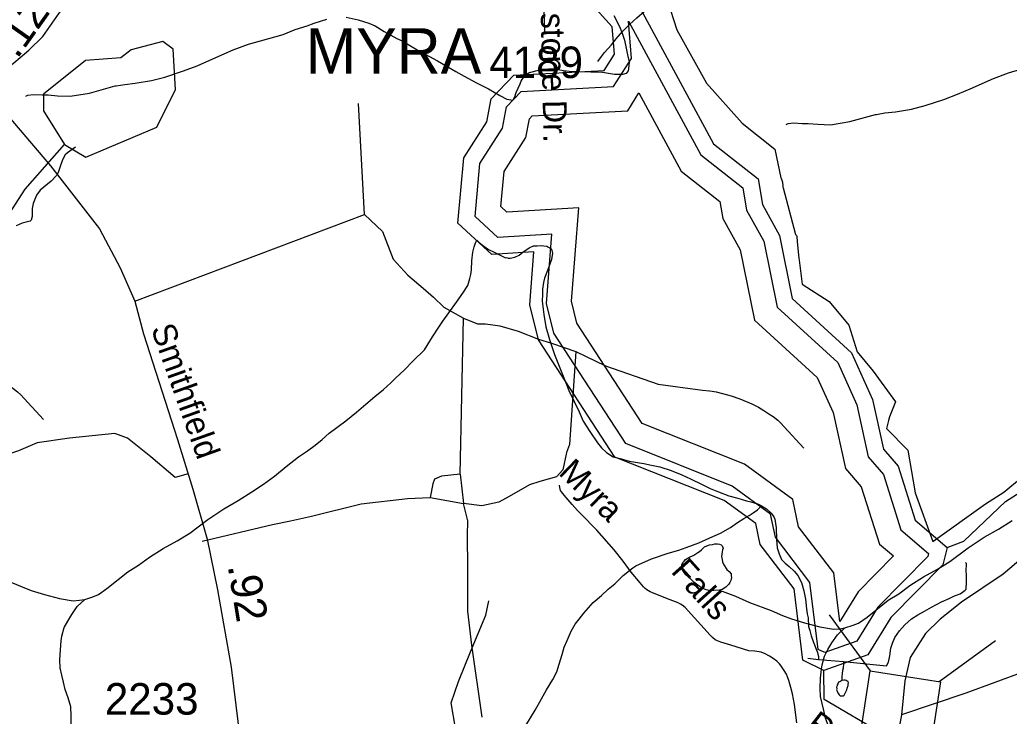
# Model space of a CAD drawing. Extents: x 2169602 to 2449496, y 721995 to 810662.
# Drawn here: x 2406048 to 2409973, y 794023 to 796785 of the extents above; entities that cross this region are included whole.
import ezdxf

# ---------------------------------------------------------------- set-up
doc = ezdxf.new("R2010")
doc.units = 0
doc.layers.add('Default', color=7, linetype='Continuous')

msp = doc.modelspace()

# ---------------------------------------------------------------- linework, layer by layer
at = {"layer": 'Default'}
for p, q in [((2406504.3, 795669.9), (2407414.6, 796013.2)), ((2407794, 794983.8), (2407807.5, 795602.6)), ((2406716.1, 794984.6), (2406663.6, 794969.9)), ((2407794, 794983.8), (2407807.5, 794867.1)), ((2407675.2, 794890.6), (2407807.5, 794867.1)), ((2409422.5, 794202.9), (2409259.3, 794425.4)), ((2409695.2, 794161), (2409917.8, 794324.2)), ((2409173.7, 794253.6), (2409215.8, 794247.7)), ((2409215.8, 794247.7), (2409315.6, 794240.3)), ((2409315.6, 794240.3), (2409485.8, 794223.1))]:
    msp.add_line(p, q, dxfattribs=at)
for points in [[(2408457.9, 797874.7), (2408499.9, 797857.5), (2408635.1, 797500.4), (2408603.1, 797383), (2408438, 797133.8), (2408430, 796976.4), (2408799.9, 796293.1), (2408976.1, 796155), (2408993.9, 796052.9), (2409061, 795930.2), (2409112, 795679.9), (2409347, 795465.1), (2409430.9, 795279.7), (2409473.9, 795082), (2409532, 795015.2), (2409600, 794800.5), (2409725.9, 794693)], [(2411900.9, 797643.2), (2411706.8, 797451.5), (2411420.6, 797121.7), (2411106.2, 796762.5), (2410939.8, 796567.8), (2410745.7, 796331.1), (2410629.6, 796161.5), (2410538, 795998.1), (2410448, 795823.3), (2410352.3, 795590.8), (2410277.5, 795343.7), (2410225.1, 795084), (2410170.7, 794882.9), (2410125.7, 794777.2), (2410028.4, 794654.7), (2409948.4, 794586.6), (2409783, 794475.6), (2409699.3, 794408.6), (2409640.7, 794352), (2409580, 794255.7), (2409558.1, 794163.6), (2409545, 794028.5)], [(2408539.4, 797103.8), (2408654.4, 796745.3), (2408771.7, 796533.5), (2408913.4, 796376.1), (2409043.4, 796272.6), (2409066.9, 796158.8), (2409068.4, 796157.3), (2409072.9, 796142.1), (2409074.9, 796124.5), (2409074.7, 796122), (2409075.4, 796118.6), (2409124.9, 795933.8), (2409128.9, 795930.1), (2409130.7, 795926.2), (2409130.9, 795906.4), (2409130.9, 795905.2), (2409138.7, 795840.6), (2409139.7, 795831.9), (2409151.2, 795736.8), (2409258.9, 795667.9), (2409336.2, 795574.1), (2409369.4, 795468.6), (2409432.7, 795392.1), (2409520.9, 795270.6), (2409497.7, 795211.4), (2409493.9, 795196.3), (2409486.4, 795164.5), (2409570.9, 795078.3), (2409599.4, 794909.6), (2409670.2, 794715.9), (2409878.2, 794866.3), (2409951.7, 794911.9), (2410020.9, 794970.3)], [(2408539.4, 797103.8), (2408654.4, 796745.3), (2408771.7, 796533.5), (2408913.4, 796376.1), (2409043.4, 796272.6), (2409066.9, 796158.8), (2409068.4, 796157.3), (2409072.9, 796142.1), (2409074.9, 796124.5), (2409074.7, 796122), (2409075.4, 796118.6), (2409124.9, 795933.8), (2409128.9, 795930.1), (2409130.7, 795926.2), (2409130.9, 795906.4), (2409130.9, 795905.2), (2409138.7, 795840.6), (2409139.7, 795831.9), (2409151.2, 795736.8), (2409258.9, 795667.9), (2409336.2, 795574.1), (2409369.4, 795468.6), (2409432.7, 795392.1), (2409520.9, 795270.6), (2409497.7, 795211.4), (2409493.9, 795196.3), (2409486.4, 795164.5), (2409570.9, 795078.3), (2409599.4, 794909.6), (2409670.2, 794715.9), (2409878.2, 794866.3), (2409951.7, 794911.9), (2410020.9, 794970.3)], [(2408118.9, 797073.3), (2408129.1, 796733.5)], [(2405905.8, 796515.7), (2405990, 796585.8), (2406084.2, 796664.4), (2406138.6, 796718.8), (2406203.5, 796812), (2406269.9, 796900), (2406366.2, 796978.5)], [(2408341.1, 796619.8), (2408354.7, 796640.1), (2408366.8, 796656.1), (2408394.3, 796686.4), (2408413.9, 796710.6), (2408440.2, 796740.7), (2408465.8, 796766.8), (2408495.8, 796792.8), (2408525.5, 796819.1), (2408557.5, 796839), (2408585.6, 796857.5), (2408600.9, 796871.4), (2408632.9, 796907.5), (2408650.8, 796927.5)], [(2409236.9, 794204.4), (2409154, 794245.5), (2409119, 794528.3), (2408984.1, 794704.9), (2408967, 794787.2), (2408842, 794878.4), (2408408.1, 795051.3), (2408105, 795516.7), (2408071, 795655.2), (2408087, 795864.9), (2407920, 795855.2), (2407785.9, 795979.3), (2407808.9, 796237.9), (2407899.9, 796380.4), (2407917, 796471.9), (2408008, 796565.2), (2408366, 796584.1), (2408407, 796648.9), (2408398, 796757.3), (2408271.9, 796897.7)], [(2406072.1, 796483), (2406079.9, 796487.1), (2406102.1, 796489.4), (2406136.1, 796487.6), (2406159.9, 796487.6), (2406198, 796483.9), (2406247.8, 796482), (2406323.9, 796494.4), (2406426, 796523.2), (2406429.7, 796523), (2406464, 796529.2), (2406505.4, 796533.5), (2406569.8, 796544.1), (2406623.5, 796558.2), (2406697.3, 796582.8), (2406751.2, 796603), (2406801.3, 796625.1), (2406894.6, 796665.7), (2406954.5, 796688.3), (2407002.4, 796702.5), (2407092.3, 796726.7), (2407140.2, 796747), (2407188, 796761.3), (2407216.1, 796771.7), (2407265.9, 796787.6)], [(2407341.8, 796796.5), (2407390, 796784.7), (2407431.8, 796772.7), (2407457.9, 796761), (2407493.7, 796739), (2407544, 796711.5), (2407552.2, 796707.5), (2407578, 796693.8), (2407624.4, 796666.1), (2407704.7, 796622.3), (2407776.9, 796581), (2407811, 796561.3), (2407859.3, 796535.3), (2407907.1, 796511.4), (2407951.4, 796485.7), (2407979.3, 796470.1), (2408003.3, 796466.1)], [(2409241.2, 794275.5), (2409214.8, 794288.6), (2409181.9, 794554), (2409045.3, 794732.9), (2409026.2, 794825.3), (2408873.9, 794936.3), (2408451.7, 795104.5), (2408166.1, 795543.2), (2408137.2, 795660.7), (2408158.1, 795934.7), (2407944.1, 795922.3), (2407854.2, 796005.6), (2407872.8, 796216.1), (2407962.1, 796355.9), (2407977.8, 796440.3), (2408037.1, 796501), (2408403.3, 796520.4), (2408474.3, 796632.4), (2408462, 796779.5)], [(2408403.6, 796802.3), (2408415.7, 796780.2), (2408429.8, 796752.5), (2408437.8, 796732.6), (2408446, 796704.6), (2408454.2, 796666.8), (2408458.5, 796646.7), (2408462.2, 796628.7), (2408464.5, 796618.6), (2408464.3, 796602.8), (2408461, 796582.6), (2408452.8, 796572.5), (2408438.6, 796568.6), (2408406.6, 796568.5), (2408358.7, 796576.2), (2408312.7, 796577.9), (2408266.6, 796579.6), (2408238.5, 796579.4), (2408204.9, 796583.3), (2408168.8, 796589.1), (2408162.8, 796589.2), (2408118.7, 796587), (2408104.6, 796584.6), (2408068.7, 796574.6), (2408059.1, 796568.3), (2408047.2, 796560.4), (2408036.7, 796544.1), (2408031, 796530.4), (2408015.2, 796496.3), (2408009.7, 796478.1), (2408003.3, 796466.1)], [(2408462, 796779.5), (2408748.7, 796249.9), (2408915.8, 796118.9), (2408931.1, 796031), (2408998.6, 795907.4), (2409052, 795645.9), (2409292.8, 795425.8), (2409368.2, 795259), (2409413.4, 795051.7), (2409473.5, 794982.4), (2409543.2, 794762.8), (2409653, 794669)], [(2406225.8, 796291.4), (2406309.9, 796240.5), (2406591.8, 796359.3), (2406665.9, 796508.7), (2406656.8, 796669.6), (2406614.8, 796700), (2406489.9, 796666.5), (2406448.9, 796634.5), (2406307.8, 796624.3), (2406142, 796489.9), (2406142, 796424.3), (2406225.8, 796291.4)], [(2409087.9, 796370.2), (2409095.7, 796374.3), (2409117.9, 796376.6), (2409151.9, 796374.7), (2409175.7, 796374.8), (2409213.8, 796371), (2409263.7, 796369.2), (2409339.7, 796381.6), (2409441.9, 796410.4), (2409445.6, 796410.2), (2409479.8, 796416.4), (2409521.2, 796420.7), (2409585.6, 796431.3), (2409639.3, 796445.4), (2409713.1, 796470), (2409767.1, 796490.2), (2409817.1, 796512.3), (2409910.4, 796552.9), (2409970.3, 796575.5), (2410018.3, 796589.7)], [(2405905.8, 796515.7), (2406018.3, 796383.7), (2406169, 796205.7), (2406364.6, 795956.5), (2406446.2, 795801.5), (2406504.3, 795669.9), (2406538.3, 795539.8), (2406673.3, 795120.9), (2406734, 794924), (2406790.5, 794725.1), (2406832.4, 794524), (2406885.7, 794218.3), (2406931.8, 793851.8), (2407010.2, 793217.2), (2407035.4, 792991), (2407058.4, 792892.6), (2407098.1, 792743.9), (2407143.1, 792603.6), (2407208, 792339.7), (2407266.6, 792086.3), (2407324.2, 791881.1)], [(2409300.4, 794398.4), (2409276.3, 794592.5), (2409137.1, 794774.8), (2409114.9, 794882.5), (2408921.9, 795023.1), (2408517.1, 795184.4), (2408257.7, 795582.9), (2408236.5, 795668.9), (2408264.8, 796039.5), (2407980.2, 796023), (2407956.5, 796045), (2407968.8, 796183.4), (2408055.4, 796319), (2408069.1, 796393), (2408080.6, 796404.7), (2408459.3, 796424.8), (2408503.9, 796495.3)], [(2408503.9, 796495.3), (2408671.9, 796185), (2408825.3, 796064.8), (2408837, 795998), (2408905.2, 795873.2), (2408961.9, 795594.8), (2409211.4, 795366.8), (2409274.3, 795227.9), (2409322.6, 795006.1), (2409385.8, 794933.2), (2409457.8, 794706.3), (2409513.2, 794658.9)], [(2407414.6, 796013.2), (2407391.8, 796453.7)], [(2404995.9, 794233.4), (2405104.8, 794267.2), (2405319.9, 794495.8), (2405475.9, 794830.5), (2405475.9, 794971.6), (2405886.9, 795832.5), (2406069, 796114.1), (2406225.8, 796291.4)], [(2406269.3, 796280.4), (2406237.1, 796258.1), (2406227.7, 796250.2), (2406217.6, 796230.2), (2406207.8, 796204.1), (2406200, 796180.1), (2406194, 796168.1), (2406172.1, 796145.8), (2406128.6, 796109.4), (2406114.3, 796089.6), (2406100.3, 796057.3), (2406096.6, 796037.6), (2406096.8, 796005.5), (2406093.2, 795991.4), (2406089.1, 795987.2), (2406057.3, 795979), (2406032.9, 795968.9)], [(2407414.6, 796013.2), (2407486.4, 795945.8), (2407529, 795835.9), (2407586.9, 795772.7), (2407648.4, 795720.6), (2407688.5, 795685), (2407729.8, 795645.9), (2407807.5, 795602.6)], [(2406305.3, 794486.9), (2406337.2, 794497.1), (2406359.4, 794505.5), (2406393.2, 794529.6), (2406476.5, 794596.1), (2406518.7, 794622.2), (2406562.2, 794654.5), (2406616.1, 794689), (2406671.7, 794719.1), (2406721.7, 794749.3), (2406793.3, 794803.8), (2406857.3, 794846), (2406914.5, 794878.4), (2406968.6, 794912.8), (2407014.5, 794943.2), (2407058, 794975.1), (2407103.9, 795013.5), (2407153.8, 795051.9), (2407189.6, 795076.1), (2407219.8, 795098.3), (2407247.7, 795120.4), (2407275.4, 795146.3), (2407341.2, 795194.7), (2407383, 795228.9), (2407420.5, 795261), (2407456.2, 795291.3), (2407490.3, 795319.4), (2407520.2, 795345.7), (2407540.1, 795365.9), (2407571.9, 795395.9), (2407607.8, 795432.3), (2407653.3, 795476.5), (2407684.9, 795528.5), (2407706.8, 795562.9), (2407726.3, 795590.8), (2407750.3, 795622.8), (2407779.8, 795665), (2407805.8, 795701.3), (2407825.7, 795731.5), (2407833.5, 795759.6), (2407837.4, 795775.6), (2407839, 795793.6), (2407841.3, 795829.4), (2407845.2, 795863.3), (2407850.5, 795885.6), (2407854.6, 795897.5), (2407856.7, 795903.7), (2407860.8, 795911.6)], [(2407860.8, 795911.6), (2407870.6, 795901.6), (2407888.9, 795887.9), (2407906.9, 795873.8), (2407929.1, 795864), (2407969.1, 795844.1), (2407975, 795842), (2407978.9, 795842.2), (2407985, 795840.5), (2407993, 795840.5), (2408011.1, 795844.3), (2408029.1, 795852.5), (2408044.7, 795864.7), (2408058.7, 795874.8), (2408068.7, 795880.6), (2408084.9, 795888.7), (2408100.5, 795888.7), (2408118.7, 795890.8), (2408126.5, 795889.3), (2408139, 795887), (2408142.9, 795885.2), (2408150.7, 795881.2), (2408156.7, 795875.4), (2408161.2, 795859.3), (2408157.1, 795835.2), (2408141.3, 795791.3), (2408129.4, 795761.1), (2408125.5, 795743), (2408121.8, 795717.2), (2408121.8, 795695.3), (2408120.2, 795669.2), (2408126.3, 795617.1), (2408134.5, 795567.2), (2408148.9, 795517.2), (2408169, 795457.4), (2408187.2, 795411.6), (2408211.8, 795351.9), (2408226.2, 795315.7), (2408246.5, 795272), (2408266.8, 795230), (2408282.4, 795194), (2408309, 795152.3), (2408339.2, 795108.3), (2408355.4, 795088.4), (2408375.5, 795068.8), (2408401.3, 795052.7), (2408429.4, 795045.2), (2408465.5, 795035.3), (2408523.3, 795025.7), (2408553.5, 795019.6), (2408587.3, 795012), (2408631.4, 794998.4), (2408674, 794980.6), (2408707.9, 794964.6), (2408754, 794943), (2408786.2, 794927.2), (2408820, 794913.2), (2408859.8, 794897.4), (2408896.5, 794887.8), (2408930.1, 794877.8), (2408948.2, 794873.9), (2408978.5, 794864.4), (2408990.2, 794858.2)], [(2407807.5, 795602.6), (2407863.1, 795579.2), (2407895.3, 795579.2), (2407923.6, 795575.1), (2407951.8, 795571.1), (2408024.4, 795550.9)], [(2405237.2, 795582.4), (2405355.2, 795526.5), (2405564.3, 795452.9), (2405740.5, 795429.6), (2405768.1, 795426.6), (2405778.7, 795425.4), (2405794, 795422.7), (2405820.1, 795416.7), (2405854.3, 795406.8), (2405888.2, 795395), (2405936.2, 795375.2), (2405961.5, 795362.5), (2405983.4, 795348.6), (2406002.8, 795335.8), (2406020.3, 795324.5), (2406038.8, 795309.9), (2406051.4, 795298.4), (2406064.5, 795283.4), (2406142.2, 795200)], [(2408024.4, 795550.9), (2408105.1, 795518.6), (2408157.5, 795502.5), (2408253, 795469.6)], [(2408253, 795469.6), (2408227.7, 795101.7), (2408216.2, 795069.5), (2408202.5, 795000.6), (2408177.2, 794973), (2408110.5, 794954.6), (2408069.2, 794940.8), (2407988.7, 794894.8), (2407947.4, 794871.8), (2407880.7, 794858), (2407807.5, 794867.1)], [(2408253, 795469.6), (2408371, 795413.7), (2408580.1, 795340.1), (2408756.4, 795316.7), (2408783.9, 795313.8), (2408794.5, 795312.6), (2408809.8, 795309.9), (2408835.9, 795303.9), (2408870.1, 795294), (2408904, 795282.1), (2408952, 795262.3), (2408977.4, 795249.6), (2408999.3, 795235.8), (2409018.6, 795223), (2409036.2, 795211.6), (2409054.7, 795197), (2409067.2, 795185.6), (2409080.3, 795170.5), (2409158, 795087.1)], [(2406663.6, 794969.9), (2406567, 795052.7), (2406475.1, 795126.2), (2406424.6, 795144.6), (2406245.3, 795126.2), (2406116.6, 795107.8)], [(2406116.6, 795107.8), (2406043.1, 795075.7), (2405987.9, 795057.3), (2405928.2, 795043.5), (2405882.2, 795034.3), (2405569.7, 794873.3)], [(2407794, 794983.8), (2407720, 794974.8), (2407693.1, 794963.6), (2407686.4, 794945.6), (2407675.2, 794890.6)], [(2409129.5, 793997.1), (2409121, 794069.9), (2409112.8, 794111.8), (2409106.5, 794137.5), (2409098.9, 794165.7), (2409093.2, 794180.2), (2409088.6, 794189.7), (2409080.1, 794204.3), (2409066.5, 794223.9), (2409060.9, 794231.1), (2409050.5, 794241.7), (2409036.7, 794252.6), (2409022.3, 794261.5), (2409004.7, 794270.8), (2408988.4, 794277.3), (2408963.9, 794281.6), (2408940.2, 794282.9), (2408868.2, 794305), (2408828.3, 794317), (2408816, 794321.9), (2408806.1, 794326.9), (2408795.1, 794335.5), (2408786.2, 794344.9), (2408687.7, 794454.7), (2408675.7, 794463.5), (2408668.8, 794468.1), (2408659.7, 794472.5), (2408617.6, 794488.3), (2408555.2, 794514), (2408548.2, 794517.1), (2408541.3, 794520.7), (2408535.6, 794524.2), (2408528.9, 794530.1), (2408522.4, 794536.7), (2408509.3, 794552.1), (2408473.2, 794594.1), (2408441.1, 794637.9), (2408405.1, 794683.9), (2408336.9, 794761.6), (2408273.8, 794826.5), (2408260.5, 794839.4), (2408239, 794863), (2408206.7, 794899.7), (2408196, 794913.1), (2408192.3, 794919.2), (2408189.6, 794930.4), (2408188.9, 794939.5)], [(2409725.9, 794693), (2409792, 794717.9), (2409958.1, 794875.3), (2410059.8, 794939.9)], [(2407204.3, 794816.8), (2407401.6, 794866.2), (2407585.5, 794886.4), (2407675.2, 794890.6)], [(2407881.5, 794019), (2407841.1, 794305), (2407825.4, 794439.7), (2407825.4, 794612.4), (2407823.2, 794740.5), (2407825.4, 794798.9), (2407807.5, 794867.1)], [(2408021.8, 793932.9), (2408091.5, 794047.3), (2408117.1, 794091.7), (2408136.8, 794127.7), (2408162.4, 794169.6), (2408178, 794199.7), (2408188, 794229.8), (2408199.9, 794267.8), (2408207.5, 794297.9), (2408219.6, 794324.1), (2408235.4, 794360.2), (2408251, 794388.3), (2408267.2, 794408.2), (2408285.2, 794432.6), (2408322.8, 794474.8), (2408354.8, 794502.8), (2408382, 794527), (2408408.3, 794549), (2408441.7, 794581.3), (2408479.4, 794611.3), (2408491.9, 794619.6), (2408553.5, 794648), (2408619.3, 794670.1), (2408661.7, 794682.3), (2408691.5, 794692.8), (2408741.3, 794710.9), (2408785, 794731), (2408827.2, 794749.4), (2408867, 794771.8), (2408894.7, 794791.9), (2408920.5, 794807.9), (2408940.4, 794819.9), (2408956.6, 794830), (2408974.4, 794842.3), (2408990.2, 794858.2)], [(2408990.2, 794858.2), (2409010.3, 794846.3), (2409028.6, 794828.5), (2409038.6, 794814.4), (2409042.5, 794804.5), (2409048.7, 794770.7), (2409049.1, 794724.8), (2409051.5, 794690.7), (2409059.5, 794666.8), (2409069.4, 794644.6), (2409083.5, 794630.7), (2409099.5, 794617), (2409120, 794599.2), (2409133.5, 794581.4), (2409148.1, 794553.2), (2409157.9, 794521.3), (2409164.3, 794487.5), (2409168.6, 794449.5), (2409170.9, 794429.3), (2409175, 794413.3), (2409176.8, 794379.3), (2409181.1, 794363.7), (2409187.3, 794341.7), (2409195.5, 794319.7), (2409211.5, 794275.5), (2409213.5, 794269.6), (2409215.6, 794259.9), (2409215.8, 794247.7)], [(2406771.6, 794718.1), (2407049.6, 794783.2), (2407121.4, 794798.9), (2407204.3, 794816.8)], [(2409321.1, 794374.1), (2409353.1, 794384.3), (2409375.2, 794392.7), (2409409.1, 794416.8), (2409492.3, 794483.3), (2409534.5, 794509.4), (2409578, 794541.7), (2409631.9, 794576.2), (2409687.5, 794606.3), (2409737.5, 794636.4), (2409809.1, 794690.9), (2409873.1, 794733.2), (2409930.3, 794765.5), (2409984.4, 794799.9)], [(2408824, 794523.5), (2408800.5, 794521.4), (2408786.3, 794521.1), (2408770.3, 794525.1), (2408754.5, 794531.1), (2408742.6, 794539), (2408722.1, 794554.7), (2408706.1, 794570.9), (2408690.1, 794584.7), (2408678, 794600.7), (2408672.1, 794610.6), (2408673.9, 794624.4), (2408677.8, 794632.4), (2408683.8, 794638.4), (2408687.9, 794644.6), (2408702, 794652.7), (2408721.5, 794662.7), (2408737.7, 794672.8), (2408743.9, 794676.8), (2408751.7, 794682.9), (2408763.3, 794694.9), (2408773.4, 794699.1), (2408783.4, 794703.2), (2408795.3, 794705.1), (2408805.4, 794707.2), (2408815.6, 794707.3), (2408823.4, 794705.3), (2408829.4, 794703.6), (2408833.5, 794699.3), (2408837.8, 794689.3), (2408835.5, 794683.6), (2408833.7, 794675.4), (2408831.6, 794657.4), (2408833.9, 794645.3), (2408835.9, 794635.3), (2408840, 794623.7), (2408851.9, 794605.7), (2408862, 794597.6), (2408870, 794587.5), (2408870, 794579.8), (2408870.4, 794573.7), (2408868.3, 794561.4), (2408864.4, 794553.5), (2408860.3, 794547.6), (2408848.2, 794535.7), (2408834.3, 794525.6), (2408824, 794523.5)], [(2409725.9, 794693), (2409709.9, 794624.4), (2409503, 794415.5), (2409412, 794266.4), (2409236.9, 794204.4)], [(2409653, 794669), (2409650.3, 794657.4), (2409451, 794456.2), (2409368.1, 794320.5), (2409241.2, 794275.5)], [(2409513.2, 794658.9), (2409373, 794517.3), (2409300.4, 794398.4)], [(2405808.2, 794636.3), (2405870.8, 794612.7), (2405926.7, 794587.2), (2406012.9, 794555.5), (2406056.7, 794535.9), (2406093, 794521.9), (2406145.3, 794506.2), (2406205.2, 794490.3), (2406259.3, 794480.9), (2406285.2, 794483.1), (2406305.3, 794486.9)], [(2409485.8, 794223.1), (2409493.2, 794237.4), (2409499.6, 794263.2), (2409503.5, 794293.4), (2409509.2, 794313.2), (2409518.8, 794335.3), (2409536.9, 794361.4), (2409558.8, 794385.7), (2409584.5, 794409.8), (2409610.5, 794425.7), (2409636.5, 794440), (2409664.4, 794456.1), (2409704.4, 794476.5), (2409733.9, 794490.7), (2409755.9, 794500.7), (2409778, 794508.7), (2409787.7, 794515), (2409797.9, 794523.2), (2409802, 794527), (2409803.7, 794555.1), (2409803.4, 794586.8), (2409801.2, 794596.9), (2409803.2, 794629), (2409799.1, 794632.9)], [(2411927.6, 794583.5), (2411529.5, 794531.1), (2411222.3, 794493.4), (2410887.5, 794430.6), (2410715.9, 794405.5), (2410498.2, 794361.5), (2410260.7, 794284), (2409800.3, 794114.4), (2409545, 794028.5)], [(2408824, 794523.5), (2408886.6, 794499.8), (2408942.6, 794474.3), (2409028.7, 794442.7), (2409072.6, 794423), (2409108.9, 794409), (2409161.1, 794393.4), (2409221, 794377.5), (2409275.2, 794368.1), (2409301, 794370.2), (2409321.1, 794374.1)], [(2406234.9, 793827.1), (2406239, 793848.7), (2406242.5, 793872.9), (2406248.5, 793902.9), (2406250.3, 793935.1), (2406252.2, 793970.9), (2406252.2, 793998.9), (2406251.7, 794024.9), (2406249.7, 794060.9), (2406239.4, 794096.9), (2406227.3, 794128.8), (2406221.4, 794158.9), (2406214.8, 794186.6), (2406208.5, 794214.8), (2406206.6, 794246.7), (2406208.7, 794286.6), (2406212, 794322.6), (2406214.2, 794340.5), (2406224.1, 794374.7), (2406237.8, 794400.6), (2406253.6, 794427), (2406275.5, 794459), (2406305.3, 794486.9)], [(2407775.5, 793975.8), (2407759.4, 794076.8), (2407787.6, 794161.6), (2407836.1, 794278.8), (2407896.6, 794424.2), (2407908.7, 794480.7)], [(2409250.8, 793714.2), (2409254.9, 793735.9), (2409258.3, 793760.1), (2409264.3, 793790.1), (2409266.1, 793822.2), (2409268, 793858.1), (2409268, 793886.1), (2409267.6, 793912), (2409265.5, 793948.1), (2409255.3, 793984.1), (2409243.2, 794016), (2409237.2, 794046), (2409230.7, 794073.8), (2409224.3, 794101.9), (2409222.5, 794133.9), (2409224.5, 794173.7), (2409227.8, 794209.7), (2409230, 794227.7), (2409239.9, 794261.9), (2409253.6, 794287.8), (2409269.4, 794314.2), (2409291.4, 794346.1), (2409321.1, 794374.1)], [(2409315.6, 794240.3), (2409315.6, 794232.2), (2409313.8, 794214.2), (2409311.7, 794204.4), (2409309.9, 794192.5), (2409308.2, 794180.2), (2409308, 794164.4)], [(2409826, 793210.4), (2409825, 793359.2), (2409875, 793417.2), (2409866, 793584.7), (2409629.1, 793766.3), (2409584.4, 793792.7), (2409565.3, 793814.7), (2409518.4, 793885.8), (2409472.2, 793952.6), (2409237.9, 794089.5), (2409236.9, 794204.4)], [(2409308, 794164.4), (2409300.3, 794160.3), (2409295.9, 794158.1), (2409294.1, 794154.3), (2409290, 794148), (2409290.4, 794144.3), (2409287.9, 794138.2), (2409288.4, 794132.1), (2409287.9, 794128.1), (2409290, 794122.1), (2409292.5, 794116), (2409298.4, 794108.2), (2409302.3, 794104.4), (2409306.6, 794104.2), (2409310.5, 794104.4), (2409314.2, 794104.2), (2409318.5, 794106.4)], [(2409318.5, 794106.4), (2409322.4, 794114.4), (2409328.1, 794128.5), (2409330.4, 794134.6), (2409334.1, 794144.6), (2409334.1, 794152.3), (2409334.5, 794156.3), (2409333.9, 794160.5), (2409329.8, 794162.3), (2409325.9, 794164.5), (2409322, 794166.3), (2409316, 794166.4), (2409308, 794164.4)], [(2409545, 794028.5), (2409518.4, 793885.8)]]:
    msp.add_lwpolyline(points, dxfattribs=at)
msp.add_lwpolyline([(2409329.3, 793605.7), (2409421.2, 794203.1), (2409700.2, 794160.2), (2409608.4, 793562.8)], close=True, dxfattribs=at)

# ---------------------------------------------------------------- texts
for s, height, rotation, p in [('Amberstone Dr.', 95, 271.2368, (2408106.3, 797186.4)), ('.12', 125, 54.737, (2406037.4, 796627.2)), ('Smithfield', 95, 289.5936, (2406567.2, 795560.8)), ('Myra', 95, 316.0111, (2408180.9, 794984.6)), ('Falls', 95, 311.9028, (2408627.5, 794595.5)), ('.92', 125, 279.33, (2406872.2, 794619.8)), ('Rd.', 95, 322.1801, (2409159, 793975.3))]:
    msp.add_text(s, height=height, rotation=rotation, dxfattribs=at).set_placement(p)
for s, height, p in [('MYRA', 180.45, (2407181.2, 796571.6)), ('4189', 125, (2407910.1, 796554.4)), ('2233', 125, (2406385, 794029.7))]:
    msp.add_text(s, height=height, dxfattribs=at).set_placement(p)

doc.saveas('drawing.dxf')
